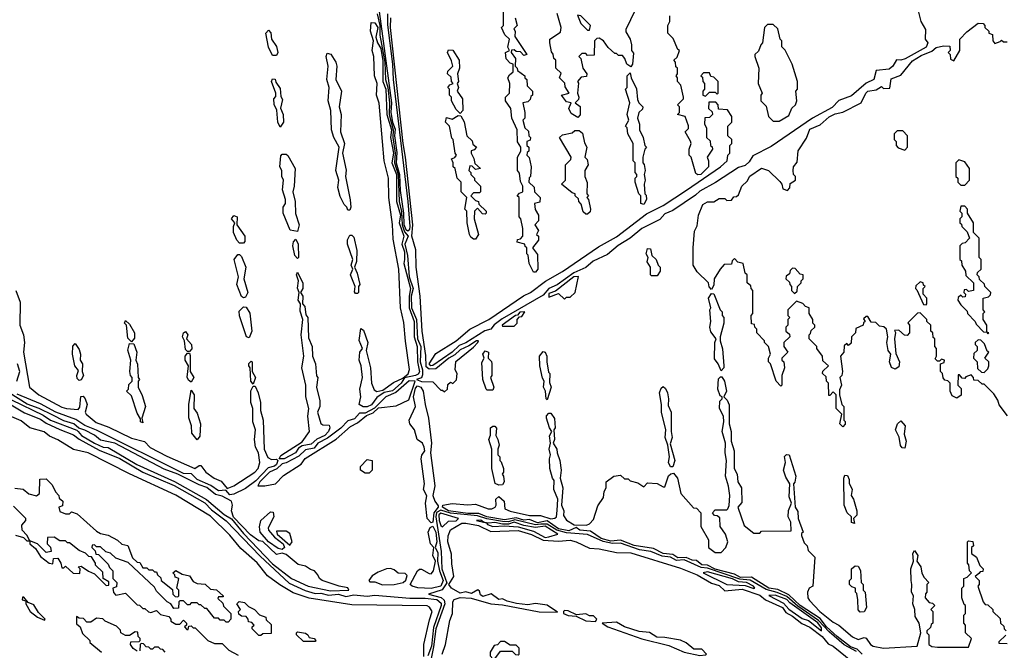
# Model space of a CAD drawing. Extents: x 2769579 to 2883812, y 684207 to 828660.
# Tile 336 of 505: x 2843178 to 2848270, y 763914 to 767175. Entities that reach past the tile are written whole.
import ezdxf

# ---------------------------------------------------------------- set-up
doc = ezdxf.new("R2010")
doc.units = 0

msp = doc.modelspace()

# ---------------------------------------------------------------- linework, layer by layer
at = {"layer": '0CON02XD'}
for points in [[(2845025.9, 767205.9), (2845039.8, 767145), (2845040.7, 767095), (2845065.5, 766955.5), (2845069.2, 766865), (2845080.7, 766825), (2845089.8, 766745), (2845089, 766685), (2845109.8, 766605), (2845107.4, 766565), (2845119.4, 766485), (2845115.2, 766435), (2845134.4, 766375), (2845140, 766235), (2845152.7, 766182.7), (2845155.7, 766115), (2845168.4, 766078.4), (2845186.7, 766055), (2845169.6, 766015), (2845183.3, 765955), (2845192.2, 765845), (2845212, 765785), (2845202.3, 765745), (2845204.7, 765685), (2845229.1, 765625), (2845234.6, 765525), (2845251.4, 765485), (2845248.8, 765405), (2845260.5, 765365), (2845261.4, 765338.6), (2845255, 765322.5), (2845230, 765315), (2845256.2, 765303.8), (2845315, 765302.5), (2845355, 765260), (2845365, 765260), (2845375, 765250)], [(2845037.1, 767217.1), (2845100.3, 766745), (2845097.4, 766695), (2845105.3, 766645), (2845119.1, 766609.1), (2845116, 766574), (2845127.7, 766487.7), (2845125.4, 766434.6), (2845142.7, 766375), (2845145, 766292.5), (2845163, 766175), (2845165, 766116.7), (2845175, 766090), (2845185, 766083.3)], [(2845185, 766083.3), (2845195, 766092), (2845197.5, 766105), (2845186.4, 766235), (2845110.9, 766865), (2845107.4, 766945), (2845082.4, 767147.6), (2845081.6, 767205)], [(2847825, 767220), (2847838, 767165), (2847862.9, 767125), (2847860, 767075), (2847874, 767055), (2847866.2, 767033.8), (2847757.3, 766972.7), (2847735, 766966), (2847712, 766968), (2847694.3, 766935), (2847675, 766919.2), (2847607.7, 766912.3), (2847594.5, 766865.5), (2847555, 766846.5), (2847479.5, 766780.5), (2847415, 766757.5), (2847379.3, 766720.7), (2847278.6, 766665), (2847065, 766518.8), (2846969.1, 766470.9), (2846950.6, 766439.4), (2846929.6, 766420.4), (2846895, 766411.5), (2846776.9, 766333.1), (2846695, 766289.1), (2846673.1, 766266.9), (2846555, 766187.9), (2846515, 766170.5), (2846488.3, 766141.7), (2846394.7, 766095.3), (2846335.3, 766044.7), (2846273.2, 766006.8), (2846218.3, 765961.7), (2846143.5, 765926.5), (2846106, 765894), (2846044.2, 765865.8), (2845956.8, 765803.2), (2845915, 765784.5), (2845885, 765750.9), (2845672.4, 765627.6), (2845632.3, 765597.7), (2845614.6, 765575.4), (2845583.6, 765566.4), (2845485.8, 765504.2), (2845449.8, 765490.2), (2845414.4, 765455), (2845313.5, 765386.5), (2845303.8, 765385), (2845294.6, 765395.4), (2845330.3, 765449.7), (2845435.6, 765514.4), (2845505.8, 765574.2), (2845603.3, 765625), (2845782.7, 765747.3), (2845818.8, 765765), (2845896.7, 765823.3), (2845985, 765872.9), (2846170.3, 765999.7), (2846265, 766051.9), (2846419.3, 766170.7), (2846506.2, 766215), (2846626.1, 766293.9), (2846802.5, 766415), (2846836.7, 766445), (2846840, 766475), (2846850, 766485), (2846850, 766525), (2846860, 766535), (2846860, 766555), (2846840, 766575), (2846840, 766625), (2846860, 766645), (2846860, 766675), (2846838.3, 766708.3), (2846791.7, 766711.7), (2846790, 766735), (2846778.3, 766748.3), (2846741.7, 766748.3), (2846740, 766715), (2846758.3, 766698.3), (2846760, 766685), (2846745, 766670), (2846721.7, 766668.3), (2846720, 766635), (2846730, 766615), (2846730, 766565), (2846748.3, 766548.3), (2846750, 766525), (2846758.3, 766518.3), (2846760, 766505), (2846732.5, 766465), (2846740, 766445), (2846740, 766415), (2846700, 766375), (2846685, 766372.5), (2846675, 766380), (2846650, 766465), (2846640, 766475), (2846640, 766505), (2846650, 766535), (2846647, 766547), (2846620, 766595), (2846637, 766613), (2846637, 766627), (2846620, 766675), (2846580, 766685), (2846590, 766695), (2846590, 766725), (2846580, 766735), (2846610, 766765), (2846610, 766775), (2846597, 766837), (2846580, 766855), (2846580, 766875), (2846572.5, 766885), (2846580, 766895), (2846580, 766925), (2846571.7, 766931.7), (2846570, 766955), (2846560, 766965), (2846578.3, 766981.7), (2846590, 767015), (2846581.7, 767021.7), (2846557, 767077), (2846530, 767105), (2846530, 767145), (2846540, 767165), (2846540, 767195)], [(2845845, 765870), (2845835, 765870), (2845812.5, 765915), (2845807, 765957), (2845800, 765965), (2845800, 765995), (2845791.7, 766001.7), (2845790, 766015), (2845750, 766025), (2845751.7, 766038.3), (2845768.3, 766041.7), (2845780, 766055), (2845780, 766095), (2845770, 766145), (2845760, 766155), (2845760, 766255), (2845750, 766265), (2845761.7, 766278.3), (2845780, 766285), (2845780, 766315), (2845768.3, 766338.3), (2845761.7, 766381.7), (2845752.5, 766395), (2845752.5, 766465), (2845770, 766495), (2845770, 766515), (2845753, 766543), (2845750, 766605), (2845722.5, 766665), (2845717.5, 766715), (2845690, 766755), (2845690, 766775), (2845710, 766795), (2845712.5, 766845), (2845702.5, 766875), (2845710, 766890), (2845730, 766905), (2845730, 766945), (2845715, 766950), (2845693, 766973), (2845690, 767005), (2845710, 767015), (2845702.5, 767032.5), (2845710, 767075), (2845686.4, 767096.4), (2845670, 767135), (2845680, 767145), (2845680, 767215)], [(2846105, 767000), (2846085, 767000), (2846070, 766985), (2846080, 766975), (2846090, 766925), (2846110, 766895), (2846108.3, 766881.7), (2846081.7, 766878.3), (2846062.5, 766855), (2846067.5, 766847.5), (2846062.5, 766795), (2846070, 766775), (2846067, 766763), (2846050, 766745), (2846077, 766727), (2846077, 766683), (2846065, 766670), (2846030.5, 766690.5), (2846017.5, 766715), (2846030, 766745), (2846005, 766750), (2845980, 766785), (2846020, 766795), (2845998.3, 766828.3), (2845997, 766847), (2845970, 766875), (2845978.3, 766898.3), (2845950, 766925), (2845950, 766965), (2845940, 766975), (2845937, 766997), (2845928.3, 767008.3), (2845920, 767055), (2845920, 767075), (2845975, 767110), (2845977.5, 767135), (2845957, 767207)], [(2846125, 767120), (2846130, 767145), (2846080, 767195), (2846061.7, 767198.3), (2846080, 767155), (2846115, 767120), (2846125, 767120)], [(2846360, 767225), (2846312.5, 767125), (2846313, 767113), (2846334.1, 767074.1), (2846342.5, 767045), (2846342.5, 767015), (2846351.7, 767001.7), (2846347.5, 766945), (2846338.3, 766931.7), (2846317.5, 766945), (2846307.5, 766975), (2846295, 766990), (2846275, 766990), (2846265, 767000), (2846255, 767000), (2846220.7, 767030.7), (2846196.4, 767066.4), (2846175, 767080), (2846161.7, 767078.3), (2846150, 767065), (2846148.3, 766991.7), (2846115, 766990), (2846105, 767000)], [(2844953.2, 765173.2), (2844932.5, 765185), (2844942.5, 765225), (2844937.5, 765265), (2844950, 765325), (2844943.3, 765385), (2844933.8, 765415), (2844937.5, 765455), (2844950, 765475), (2844933.6, 765516.4), (2844941.7, 765578.3), (2844955, 765570), (2844977.5, 765505), (2844970, 765465), (2844992.5, 765375), (2844997.5, 765295), (2845010.7, 765260.7), (2845025, 765252.5), (2845055, 765260), (2845110.3, 765299.7), (2845159.3, 765320.7), (2845186.1, 765343.9), (2845194.1, 765365.9), (2845172.3, 765512.3), (2845165, 765610), (2845146.7, 765685), (2845138, 765885), (2845109.3, 766039.3), (2845105.9, 766115.9), (2845086.4, 766256.4), (2845085.7, 766355), (2845062.5, 766445), (2845053.3, 766545), (2845036.4, 766743.6), (2845023.3, 766785), (2845026.2, 766845), (2845013.3, 766885), (2845008.8, 766985), (2845000, 767015), (2845007.5, 767065), (2844992.5, 767115), (2844995, 767160), (2845015, 767158.8), (2845029.2, 767135), (2845020, 767085), (2845028, 767055), (2845045, 767026.2), (2845055, 766962.5), (2845056.4, 766855), (2845072, 766815), (2845076.8, 766685), (2845099.7, 766605), (2845095.9, 766565), (2845110.8, 766485), (2845101.4, 766435), (2845126.4, 766375), (2845126.9, 766235), (2845147, 766165), (2845140.5, 766125), (2845164.5, 766055), (2845154.3, 766014.3), (2845167.2, 765975), (2845167.9, 765935), (2845164, 765915), (2845199.1, 765785), (2845191.3, 765745), (2845192.1, 765685), (2845217.2, 765615), (2845217.7, 765535), (2845233.1, 765485), (2845235.3, 765405), (2845245.3, 765354.7), (2845238.1, 765341.9), (2845225.3, 765334.7), (2845167.5, 765322.5), (2845150, 765295), (2845105, 765255.6), (2845062, 765248), (2845025, 765222), (2844996.3, 765183.7), (2844975, 765173.6), (2844953.2, 765173.2)], [(2845375, 765250), (2845390, 765265), (2845391.7, 765288.3), (2845405, 765300), (2845417, 765293), (2845437, 765313), (2845440, 765345), (2845430, 765365), (2845433, 765407), (2845525, 765482.5), (2845547.5, 765505), (2845550, 765515), (2845540, 765515), (2845501.2, 765488.8), (2845455, 765468), (2845428.8, 765441.2), (2845396.7, 765425), (2845330, 765370), (2845295, 765367.5), (2845280, 765380), (2845278.8, 765438.8), (2845259.2, 765565), (2845249.5, 765745), (2845228.5, 765895), (2845226.9, 765985), (2845205.7, 766055), (2845211.5, 766115), (2845173.4, 766465), (2845160.7, 766535), (2845095.5, 767135), (2845097.5, 767185)], [(2845740, 767185), (2845750, 767145), (2845732.5, 767127.5), (2845740, 767115), (2845738.3, 767088.3), (2845800, 766995), (2845785, 766990), (2845768.3, 767008.3), (2845745, 767010), (2845735, 767020), (2845721.7, 767018.3), (2845720, 767005), (2845742.5, 766975), (2845740, 766935), (2845750, 766925), (2845751.7, 766911.7), (2845790, 766885), (2845790, 766875), (2845800, 766865), (2845803, 766833), (2845830, 766805), (2845830, 766785), (2845821.7, 766778.3), (2845818.3, 766761.7), (2845805, 766750), (2845780, 766745), (2845790, 766695), (2845790, 766665), (2845780, 766655), (2845790, 766615), (2845808.3, 766598.3), (2845810, 766575), (2845820, 766565), (2845818.3, 766551.7), (2845800, 766545), (2845800, 766525), (2845810, 766515), (2845810, 766495), (2845801.7, 766488.3), (2845800, 766475), (2845811.7, 766461.7), (2845822.5, 766415), (2845820, 766365), (2845813, 766357), (2845810, 766335), (2845838.3, 766308.3), (2845840, 766285), (2845870, 766255), (2845868.3, 766231.7), (2845840, 766225), (2845843, 766193), (2845860, 766165), (2845860, 766135), (2845842.5, 766115), (2845860, 766085), (2845850, 766065), (2845860, 766055), (2845860, 766035), (2845830, 765995), (2845855, 765960), (2845856.7, 765885), (2845845, 765870)], [(2848287, 765127), (2848243, 765183), (2848237, 765207), (2848215, 765240), (2848165, 765290), (2848155, 765290), (2848135, 765310), (2848111.7, 765311.7), (2848110, 765325), (2848098.3, 765338.3), (2848071.7, 765328.3), (2848065, 765320), (2848051.7, 765321.7), (2848038.3, 765338.3), (2848031.7, 765338.3), (2848030, 765285), (2848047.5, 765267.5), (2848047, 765233), (2848025, 765217.5), (2848000.7, 765230.7), (2847990, 765255), (2847990, 765295), (2847978.3, 765308.3), (2847961.7, 765311.7), (2847953, 765323), (2847950, 765345), (2847940, 765355), (2847940, 765395), (2847958.3, 765401.7), (2847960, 765415), (2847945, 765420), (2847935, 765410), (2847925, 765410), (2847911.7, 765421.7), (2847920, 765435), (2847920, 765475), (2847910, 765485), (2847910, 765525), (2847901.7, 765531.7), (2847900, 765555), (2847890, 765565), (2847890, 765595), (2847870, 765615), (2847870, 765625), (2847835, 765660), (2847821.7, 765658.3), (2847771.7, 765608.3), (2847780, 765595), (2847780, 765555), (2847768.3, 765541.7), (2847753, 765543), (2847725, 765570), (2847702.5, 765567.5), (2847707.5, 765557.5), (2847702.5, 765525), (2847708.3, 765448.3), (2847727.5, 765405), (2847725, 765380), (2847705, 765367.5), (2847687, 765377), (2847676.7, 765405), (2847682.5, 765445), (2847670, 765465), (2847662.5, 765505), (2847667.5, 765535), (2847660, 765575), (2847647, 765587), (2847625, 765590), (2847605, 765610), (2847581.7, 765611.7), (2847565, 765640), (2847555, 765640), (2847541.7, 765628.3), (2847550, 765615), (2847541.7, 765608.3), (2847540, 765595), (2847501.7, 765578.3), (2847500, 765555), (2847480, 765535), (2847478.3, 765501.7), (2847465, 765490), (2847455, 765500), (2847441.7, 765488.3), (2847440, 765455), (2847422.5, 765435), (2847432.5, 765355), (2847430, 765335), (2847420, 765325), (2847427.5, 765285), (2847418.3, 765261.7), (2847417.5, 765235), (2847430, 765185), (2847440, 765175), (2847440, 765105), (2847447, 765097), (2847447, 765083), (2847435, 765070), (2847420, 765085), (2847430, 765135), (2847405, 765160), (2847400, 765165), (2847400, 765235), (2847385, 765250), (2847368.3, 765231.7), (2847361.7, 765231.7), (2847360, 765295), (2847350, 765305), (2847348.3, 765328.3), (2847330, 765345), (2847331.7, 765358.3), (2847360, 765385), (2847331.7, 765411.7), (2847330, 765435), (2847300, 765475), (2847300, 765485), (2847260, 765525), (2847260, 765545), (2847268.3, 765551.7), (2847271.7, 765568.3), (2847290, 765585), (2847290, 765595), (2847280, 765605), (2847280, 765625), (2847260, 765655), (2847260, 765685), (2847241.7, 765691.7), (2847228.3, 765708.3), (2847195, 765720), (2847150, 765675), (2847150, 765645), (2847160, 765635), (2847150, 765625), (2847150, 765595), (2847140, 765585), (2847140, 765565), (2847158.3, 765548.3), (2847160, 765535), (2847130, 765505), (2847130, 765485), (2847150, 765455), (2847120, 765425), (2847120, 765415), (2847130, 765405), (2847132.5, 765375), (2847120, 765335), (2847120, 765285), (2847115, 765280), (2847090, 765305), (2847060, 765395), (2847050, 765405), (2847050, 765425), (2847060, 765445), (2847050, 765485), (2847030, 765505), (2847030, 765515), (2846990, 765555), (2846990, 765575), (2846980, 765585), (2846978.3, 765598.3), (2846963, 765603), (2846960, 765645), (2846970, 765655), (2846970, 765775), (2846960, 765785), (2846958.3, 765798.3), (2846940, 765815), (2846940, 765855), (2846930, 765865), (2846920, 765915), (2846891.7, 765921.7), (2846875, 765940), (2846861.7, 765928.3), (2846858.3, 765911.7), (2846821.7, 765908.3), (2846800, 765885), (2846770, 765835), (2846767, 765803), (2846755, 765780), (2846743, 765793), (2846740, 765815), (2846681.7, 765871.7), (2846660, 765905), (2846660, 765995), (2846668.3, 766081.7), (2846681.7, 766108.3), (2846687.5, 766165), (2846710.5, 766219.5), (2846735, 766232.5), (2846767, 766233), (2846795, 766250), (2846825, 766250), (2846835, 766240), (2846858.3, 766241.7), (2846871.7, 766258.3), (2846885, 766260), (2846895, 766270), (2846912.5, 766315), (2846939.3, 766340.7), (2846953.6, 766366.4), (2847015, 766407.5), (2847050, 766395), (2847108.3, 766338.3), (2847120, 766325), (2847125, 766300), (2847148.3, 766291.7), (2847160, 766305), (2847161.7, 766328.3), (2847190, 766345), (2847190, 766365), (2847180, 766375), (2847177.5, 766395), (2847180, 766415), (2847198.3, 766438.3), (2847203, 766497), (2847247.7, 766562.3), (2847265, 766608.8), (2847318.3, 766631.7), (2847365, 766672.5), (2847395, 766687.5), (2847435, 766697.5), (2847530, 766745), (2847553.3, 766795), (2847565, 766806.2), (2847607, 766813), (2847635, 766830), (2847645, 766820), (2847678.3, 766821.7), (2847685, 766870), (2847735, 766887.5), (2847795, 766962.5), (2847839.3, 766990.7), (2847895, 767012.5), (2847918.3, 767031.7), (2847955, 767040), (2847988.3, 767038.3), (2847990, 767015), (2847980, 767005), (2847990, 766995), (2847991.7, 766971.7), (2848008.3, 766961.7), (2848040, 767015), (2848040, 767075), (2848077, 767113), (2848135, 767157.5), (2848160, 767155), (2848170, 767145), (2848170, 767135), (2848190, 767115), (2848190, 767105), (2848208.3, 767098.3), (2848210, 767065), (2848221.7, 767051.7), (2848248.3, 767061.7), (2848255, 767070), (2848265, 767060), (2848285, 767060)], [(2847105, 766650), (2847155, 766680), (2847171.7, 766718.3), (2847190, 766735), (2847197.5, 766755), (2847192.5, 766805), (2847200, 766815), (2847200, 766855), (2847172.5, 766945), (2847137, 767017), (2847120, 767035), (2847120, 767065), (2847110, 767075), (2847098.3, 767128.3), (2847075, 767150), (2847045, 767150), (2847030, 767135), (2847020, 767055), (2847010, 767045), (2846998.3, 767011.7), (2846980, 766995), (2846980, 766985), (2847000, 766925), (2846997.5, 766845), (2847017.5, 766795), (2847010, 766785), (2847010, 766755), (2847038.3, 766728.3), (2847050, 766675), (2847075, 766650), (2847105, 766650)], [(2844505, 766990), (2844485, 766990), (2844463.6, 767033.6), (2844450, 767105), (2844465, 767120), (2844477, 767107), (2844480, 767075), (2844506.4, 767036.4), (2844512.5, 767005), (2844505, 766990)], [(2844885, 766190), (2844875, 766190), (2844870, 766205), (2844855, 766220), (2844835, 766260), (2844823, 766307), (2844827.5, 766345), (2844813.3, 766395), (2844830, 766515), (2844802.5, 766565), (2844790, 766605), (2844787.5, 766705), (2844773.3, 766755), (2844777.5, 766825), (2844766.7, 766865), (2844773.3, 766935), (2844763.3, 766985), (2844768.3, 767001.7), (2844786.4, 766996.4), (2844812.5, 766955), (2844817.5, 766935), (2844813.3, 766865), (2844842.5, 766805), (2844830, 766725), (2844840, 766685), (2844837.5, 766595), (2844857.5, 766535), (2844847.5, 766485), (2844866.1, 766396.1), (2844862.5, 766365), (2844887, 766243), (2844890, 766205), (2844885, 766190)], [(2845455, 766690), (2845435, 766710), (2845410, 766755), (2845410, 766775), (2845400, 766785), (2845400, 766815), (2845392.5, 766825), (2845401.7, 766838.3), (2845420, 766845), (2845410, 766855), (2845408.3, 766878.3), (2845390, 766895), (2845391.7, 766908.3), (2845417.5, 766935), (2845411.7, 766961.7), (2845390, 767005), (2845395, 767020), (2845418.3, 767018.3), (2845450, 766965), (2845452.5, 766925), (2845442.5, 766895), (2845447.5, 766855), (2845440, 766845), (2845447.5, 766825), (2845440, 766805), (2845467.5, 766765), (2845470, 766705), (2845455, 766690)], [(2846405, 766220), (2846390, 766225), (2846390, 766265), (2846380, 766275), (2846360, 766335), (2846360, 766355), (2846370, 766365), (2846370, 766375), (2846360, 766385), (2846360, 766435), (2846350, 766445), (2846350, 766535), (2846322.5, 766585), (2846320, 766615), (2846310, 766625), (2846327.5, 766655), (2846320, 766685), (2846332.5, 766745), (2846310, 766815), (2846320, 766825), (2846320, 766885), (2846335, 766900), (2846340, 766875), (2846367, 766817), (2846373, 766763), (2846380, 766745), (2846400, 766725), (2846398.3, 766711.7), (2846380, 766695), (2846372.5, 766665), (2846382.5, 766635), (2846382.5, 766605), (2846402.5, 766565), (2846410, 766525), (2846420, 766515), (2846410, 766505), (2846400, 766465), (2846400, 766435), (2846407, 766427), (2846412.5, 766395), (2846407.5, 766375), (2846412.5, 766345), (2846407.5, 766325), (2846410, 766275), (2846417, 766267), (2846420, 766245), (2846405, 766220)], [(2846725, 766780), (2846745, 766800), (2846775, 766800), (2846785, 766790), (2846790, 766795), (2846790, 766855), (2846768.3, 766878.3), (2846751.7, 766881.7), (2846745, 766900), (2846715, 766900), (2846700, 766885), (2846708.3, 766878.3), (2846710, 766855), (2846720, 766845), (2846720, 766815), (2846710, 766805), (2846710, 766785), (2846725, 766780)], [(2844525, 766620), (2844512.5, 766645), (2844507.5, 766707.5), (2844493, 766737), (2844492.5, 766765), (2844501.7, 766778.3), (2844502.5, 766795), (2844480, 766855), (2844485, 766870), (2844498.3, 766868.3), (2844501.7, 766851.7), (2844525, 766820), (2844528.3, 766778.3), (2844537, 766763), (2844527, 766717), (2844540, 766685), (2844542.5, 766645), (2844525, 766620)], [(2845535, 766040), (2845525, 766040), (2845510.7, 766050.7), (2845503.3, 766065), (2845492.5, 766125), (2845490, 766185), (2845480, 766195), (2845490, 766255), (2845460, 766285), (2845460, 766335), (2845440, 766355), (2845430, 766405), (2845420, 766415), (2845420, 766435), (2845410, 766455), (2845428.3, 766461.7), (2845437.5, 766475), (2845430, 766485), (2845420, 766555), (2845413, 766563), (2845400, 766625), (2845380, 766645), (2845385, 766670), (2845415, 766660), (2845445, 766680), (2845458.3, 766678.3), (2845477, 766647), (2845490, 766575), (2845518.3, 766548.3), (2845521.7, 766531.7), (2845540, 766515), (2845528.3, 766501.7), (2845512.5, 766497.5), (2845512.5, 766485), (2845527, 766457), (2845531.7, 766431.7), (2845560, 766405), (2845535, 766400), (2845518.3, 766418.3), (2845505, 766420), (2845500, 766395), (2845510, 766385), (2845510, 766375), (2845530, 766355), (2845530, 766345), (2845560, 766315), (2845560, 766285), (2845555, 766280), (2845525, 766280), (2845510, 766265), (2845535, 766240), (2845550, 766235), (2845551.7, 766221.7), (2845590, 766185), (2845590, 766175), (2845585, 766170), (2845571.7, 766171.7), (2845545, 766200), (2845530, 766185), (2845527.5, 766145), (2845550, 766065), (2845535, 766040)], [(2846115, 766170), (2846105, 766170), (2846091.7, 766181.7), (2846081.7, 766221.7), (2846070, 766235), (2846068.3, 766248.3), (2846050, 766265), (2846050, 766275), (2846035, 766280), (2845980, 766325), (2846000, 766345), (2846000, 766425), (2846028.3, 766451.7), (2846030, 766465), (2845970, 766565), (2845985, 766580), (2846035, 766590), (2846048.3, 766601.7), (2846071.7, 766601.7), (2846088.8, 766588.8), (2846098.3, 766538.3), (2846110, 766515), (2846100, 766465), (2846111.7, 766451.7), (2846117.5, 766425), (2846100, 766395), (2846100, 766365), (2846113, 766333), (2846110, 766275), (2846120, 766265), (2846110, 766255), (2846120, 766245), (2846130, 766195), (2846128.3, 766181.7), (2846115, 766170)], [(2847755, 766500), (2847770, 766515), (2847770, 766575), (2847745, 766600), (2847715, 766600), (2847700, 766585), (2847700, 766555), (2847710, 766545), (2847710, 766525), (2847721.7, 766511.7), (2847755, 766500)], [(2844615, 766080), (2844577, 766087), (2844540, 766175), (2844540, 766205), (2844552.5, 766225), (2844552.5, 766245), (2844537.5, 766295), (2844542.5, 766345), (2844533.6, 766363.6), (2844532.5, 766395), (2844522.5, 766415), (2844528.3, 766471.7), (2844535, 766480), (2844555, 766480), (2844565, 766472.5), (2844602.5, 766405), (2844597.5, 766315), (2844590, 766285), (2844602.5, 766235), (2844603.6, 766173.6), (2844623.3, 766115), (2844615, 766080)], [(2848065, 766320), (2848090, 766345), (2848090, 766405), (2848065, 766440), (2848035, 766450), (2848020, 766435), (2848020, 766365), (2848030, 766355), (2848030, 766335), (2848045, 766320), (2848065, 766320)], [(2848185, 765550), (2848190, 765555), (2848180, 765560), (2848180, 765595), (2848160, 765625), (2848160, 765655), (2848170, 765665), (2848160, 765675), (2848160, 765735), (2848188.3, 765741.7), (2848198.3, 765751.7), (2848200, 765765), (2848170, 765795), (2848168.3, 765808.3), (2848141.7, 765831.7), (2848140, 765845), (2848130, 765855), (2848131.7, 765868.3), (2848150, 765885), (2848150, 765935), (2848140, 765945), (2848140, 766045), (2848110, 766075), (2848110, 766125), (2848080, 766175), (2848080, 766195), (2848065, 766210), (2848045, 766210), (2848040, 766185), (2848050, 766175), (2848050, 766155), (2848040, 766145), (2848040, 766125), (2848048.3, 766118.3), (2848050, 766105), (2848078.3, 766078.3), (2848090, 766045), (2848068.3, 766021.7), (2848051.7, 766018.3), (2848040, 766005), (2848040, 765935), (2848048.3, 765928.3), (2848050, 765905), (2848070, 765875), (2848071.7, 765851.7), (2848110, 765815), (2848110, 765775), (2848085, 765770), (2848075, 765780), (2848061.7, 765778.3), (2848060, 765765), (2848070, 765755), (2848068.3, 765741.7), (2848055, 765740), (2848045, 765750), (2848031.7, 765738.3), (2848030, 765725), (2848045, 765700), (2848078.3, 765668.3), (2848080, 765655), (2848120, 765615), (2848125, 765600), (2848161.7, 765561.7), (2848180, 765560), (2848185, 765550)], [(2844335, 766020), (2844315, 766020), (2844300, 766035), (2844282.5, 766075), (2844282.5, 766105), (2844290, 766125), (2844273.8, 766145), (2844285, 766163.3), (2844302.5, 766155), (2844300, 766115), (2844342.5, 766055), (2844341.7, 766028.3), (2844335, 766020)], [(2844615, 765940), (2844600, 765955), (2844590, 766005), (2844593, 766027), (2844605, 766040), (2844617.5, 766015), (2844620, 765945), (2844615, 765940)], [(2844925, 765760), (2844915, 765760), (2844908.3, 765768.3), (2844912.5, 765795), (2844888.8, 765855), (2844900, 765885), (2844892.5, 765905), (2844900, 765935), (2844873.8, 766015), (2844873.6, 766036.4), (2844885, 766060), (2844895, 766060), (2844905, 766050), (2844921.7, 765981.7), (2844920, 765925), (2844910, 765895), (2844923.8, 765865), (2844937.5, 765805), (2844930, 765795), (2844930, 765765), (2844925, 765760)], [(2846475, 765850), (2846445, 765850), (2846440, 765855), (2846440, 765895), (2846423.6, 765923.6), (2846427.5, 765945), (2846417.5, 765965), (2846425, 765992.5), (2846440, 765990), (2846447.5, 765955), (2846470, 765935), (2846480, 765905), (2846490, 765895), (2846490, 765875), (2846475, 765850)], [(2844335, 765737.5), (2844323.9, 765743.9), (2844300, 765805), (2844310, 765845), (2844287.5, 765935), (2844305, 765960), (2844315, 765960), (2844325, 765950), (2844346.7, 765895), (2844337.5, 765835), (2844357.5, 765765), (2844345, 765740), (2844335, 765737.5)], [(2844545, 764904.4), (2844520, 764905), (2844528.3, 764921.7), (2844638, 764992), (2844676.7, 765045), (2844667.5, 765125), (2844672.5, 765165), (2844657.5, 765225), (2844656.7, 765285), (2844637.5, 765375), (2844647.5, 765435), (2844633.3, 765545), (2844642.5, 765625), (2844628.3, 765668.3), (2844630, 765705), (2844617.5, 765725), (2844622.5, 765765), (2844613.6, 765786.4), (2844620, 765825), (2844610, 765855), (2844615, 765870), (2844642.5, 765812.5), (2844641.2, 765785), (2844630, 765765), (2844642.5, 765745), (2844640, 765705), (2844651.7, 765691.7), (2844658.3, 765648.3), (2844667.5, 765635), (2844670.7, 765530.7), (2844690, 765485), (2844692.5, 765435), (2844707.5, 765395), (2844713, 765333), (2844720, 765325), (2844713.3, 765275), (2844730, 765205), (2844730, 765175), (2844717.5, 765145), (2844735, 765087.5), (2844745, 765080), (2844777.5, 765077.5), (2844781.2, 765065), (2844774.4, 765045), (2844755.3, 765024.7), (2844713.9, 765006.1), (2844685, 764979.5), (2844638.3, 764971.7), (2844620, 764960), (2844604, 764935), (2844545, 764904.4)], [(2847185, 765760), (2847198.3, 765771.7), (2847200, 765795), (2847220, 765815), (2847220, 765825), (2847230, 765835), (2847230, 765855), (2847215, 765860), (2847188.3, 765888.3), (2847175, 765890), (2847161.7, 765878.3), (2847158.3, 765861.7), (2847141.7, 765848.3), (2847140, 765835), (2847158.3, 765818.3), (2847160, 765805), (2847170, 765795), (2847170, 765775), (2847185, 765760)], [(2845995, 765730), (2846005, 765740), (2846025, 765740), (2846050, 765765), (2846067.5, 765847.5), (2846043.8, 765845), (2845948.3, 765771.7), (2845915, 765760), (2845915, 765740), (2845965, 765760), (2845995, 765730)], [(2847865, 765700), (2847870, 765705), (2847870, 765735), (2847850, 765755), (2847850, 765785), (2847860, 765795), (2847851.7, 765801.7), (2847850, 765815), (2847835, 765820), (2847811.7, 765798.3), (2847810, 765785), (2847818.3, 765778.3), (2847851.7, 765701.7), (2847865, 765700)], [(2843157.5, 765775), (2843180, 765715), (2843177.5, 765595), (2843197.5, 765545), (2843202.5, 765505), (2843197.5, 765455), (2843227.5, 765275), (2843276.7, 765235), (2843395, 765172), (2843420, 765165), (2843480.7, 765159.3), (2843489.3, 765170.7), (2843493, 765227), (2843505, 765227.5), (2843516.7, 765215), (2843526.2, 765185), (2843516.7, 765145), (2843521.2, 765135), (2843572.8, 765092.8), (2843638.7, 765068.7), (2843755, 765011.4), (2843823.1, 764993.1), (2843853, 764963), (2843938.5, 764918.5), (2844083.6, 764853.6), (2844105, 764870), (2844115, 764870), (2844140, 764835), (2844183.3, 764805), (2844218.9, 764788.9), (2844250.7, 764750.7), (2844285, 764763.8), (2844393.3, 764835), (2844411.2, 764855), (2844418.8, 764885), (2844412.5, 764935), (2844397.5, 764965), (2844392.5, 765005), (2844396.7, 765055), (2844383.3, 765095), (2844382.5, 765165), (2844373.3, 765195), (2844373.6, 765256.4), (2844385, 765280), (2844395, 765280), (2844411.2, 765245), (2844423.3, 765195), (2844422.5, 765155), (2844437.5, 765105), (2844442.5, 764955), (2844460.7, 764910.7), (2844480.7, 764900.7), (2844505, 764902.5), (2844512.5, 764895), (2844505, 764874.2), (2844495, 764865.8), (2844462.1, 764857.9), (2844399.3, 764790.7), (2844345, 764750.5), (2844285, 764721.1), (2844265, 764717.5)], [(2846805, 765360), (2846790, 765395), (2846770.7, 765420.7), (2846772.5, 765505), (2846780, 765525), (2846751.7, 765561.7), (2846746.7, 765585), (2846752.5, 765615), (2846747.5, 765675), (2846752.5, 765685), (2846740, 765735), (2846755, 765760), (2846767, 765757), (2846800, 765675), (2846810, 765665), (2846810, 765645), (2846820, 765635), (2846820, 765605), (2846800, 765535), (2846800, 765515), (2846813, 765473), (2846820, 765385), (2846820, 765375), (2846805, 765360)], [(2844365, 765530), (2844350, 765535), (2844313.6, 765643.6), (2844313, 765667), (2844335, 765690), (2844348.3, 765688.3), (2844368.3, 765658.3), (2844377.5, 765565), (2844365, 765530)], [(2845735, 765590), (2845750, 765605), (2845750, 765625), (2845761.7, 765638.3), (2845775, 765640), (2845790, 765665), (2845765, 765662.5), (2845753, 765647), (2845742.5, 765645), (2845672.5, 765595), (2845675, 765590), (2845735, 765590)], [(2843755, 765510), (2843737.5, 765527.5), (2843730, 765595), (2843720, 765605), (2843725, 765620), (2843745, 765600), (2843771.2, 765555), (2843771.7, 765528.3), (2843755, 765510)], [(2844055, 765460), (2844045, 765460), (2844035, 765470), (2844030, 765515), (2844020, 765535), (2844023.9, 765556.1), (2844035, 765562.5), (2844046.7, 765545), (2844040, 765525), (2844066.7, 765495), (2844067, 765473), (2844055, 765460)], [(2848165, 765350), (2848185, 765370), (2848190, 765385), (2848190, 765405), (2848170, 765425), (2848190, 765455), (2848181.7, 765461.7), (2848168.3, 765498.3), (2848148.3, 765518.3), (2848135, 765520), (2848120, 765505), (2848120, 765495), (2848130, 765485), (2848130, 765465), (2848111.7, 765448.3), (2848110, 765425), (2848130, 765405), (2848131.7, 765371.7), (2848151.7, 765351.7), (2848165, 765350)], [(2843485, 765310), (2843475, 765320), (2843473.3, 765335), (2843481.7, 765361.7), (2843462.5, 765385), (2843450, 765445), (2843453, 765487), (2843465, 765500), (2843485, 765470), (2843492.5, 765445), (2843490, 765415), (2843502.5, 765395), (2843500, 765355), (2843507.5, 765335), (2843495, 765312.5), (2843485, 765310)], [(2843815, 765090), (2843802.5, 765095), (2843801.7, 765111.7), (2843785, 765140), (2843755, 765230), (2843730, 765255), (2843740, 765265), (2843741.7, 765288.3), (2843760, 765305), (2843760, 765325), (2843750, 765335), (2843747.5, 765355), (2843752.5, 765415), (2843737, 765467), (2843745, 765500), (2843768.3, 765498.3), (2843782.5, 765455), (2843777.5, 765415), (2843787, 765393), (2843790, 765325), (2843797.5, 765315), (2843790, 765305), (2843790, 765275), (2843811.7, 765231.7), (2843827.5, 765175), (2843810, 765115), (2843815, 765090)], [(2845625, 765260), (2845595, 765260), (2845590, 765265), (2845572.5, 765315), (2845567, 765403), (2845580, 765425), (2845573.3, 765445), (2845585, 765462.5), (2845602.5, 765455), (2845600, 765425), (2845617, 765407), (2845620, 765395), (2845620, 765335), (2845612.5, 765325), (2845630, 765275), (2845625, 765260)], [(2845905, 765210), (2845900, 765215), (2845897.5, 765255), (2845887.5, 765275), (2845890, 765305), (2845880.7, 765320.7), (2845867.5, 765385), (2845866.7, 765435), (2845885, 765460), (2845896.1, 765456.1), (2845903.8, 765435), (2845903.3, 765405), (2845913, 765353), (2845920, 765345), (2845918.3, 765298.3), (2845926.7, 765275), (2845905, 765210)], [(2844065, 765300), (2844050.7, 765310.7), (2844043, 765327), (2844050, 765385), (2844033.6, 765413.6), (2844033.3, 765435), (2844045, 765450), (2844055, 765450), (2844059.3, 765439.3), (2844060, 765355), (2844077.5, 765325), (2844065, 765300)], [(2844385, 765290), (2844372.5, 765305), (2844370, 765375), (2844362.5, 765385), (2844363, 765397), (2844375, 765410), (2844380, 765405), (2844380, 765355), (2844397.5, 765325), (2844385, 765290)], [(2843162.5, 765305), (2843177.5, 765355), (2843166.7, 765395)], [(2844445, 764763.8), (2844500, 764775), (2844541.2, 764818.8), (2844633, 764877), (2844654.2, 764905.8), (2844815, 765006.7), (2844889.3, 765070.7), (2844925, 765090), (2844971.7, 765128.3), (2845005, 765142.5), (2845032.5, 765167.5), (2845125, 765177.5), (2845190.8, 765209.2), (2845223.3, 765305), (2845192.6, 765307.4), (2845122.4, 765247.6), (2845070.8, 765225), (2845013.3, 765166.7), (2844965, 765140), (2844935, 765140), (2844908.8, 765111.2), (2844875, 765101.2), (2844838, 765062), (2844769.7, 765010.3), (2844720, 764985), (2844701.2, 764958.8), (2844655, 764950.8), (2844621.7, 764918.3), (2844555, 764884.3), (2844535, 764878.6), (2844508.3, 764851.7), (2844470, 764835), (2844420, 764785), (2844410, 764765), (2844445, 764763.8)], [(2847535, 763893.7), (2847509.3, 763919.3), (2847475, 763931.8), (2847404.8, 763984.8), (2847350.4, 764035), (2847317.8, 764077.8), (2847213.8, 764145), (2847155, 764200.9), (2847098.8, 764228.8), (2847052.5, 764235), (2846962.4, 764292.4), (2846905, 764291.1), (2846875, 764308.2), (2846775, 764332.9), (2846735, 764353.8), (2846705, 764355.6), (2846678.1, 764378.1), (2846655, 764380.5), (2846625, 764394.6), (2846582.1, 764392.1), (2846555, 764409.5), (2846504.8, 764414.8), (2846455, 764440), (2846355, 764456.1), (2846285, 764483.2), (2846235, 764479.2), (2846185, 764492.5), (2846129.5, 764529.5), (2846075, 764536.2), (2846055, 764550), (2846017.4, 764532.6), (2845965, 764541.9), (2845905, 764584.3), (2845855, 764572.6), (2845815, 764590), (2845785, 764586.5), (2845745, 764600), (2845685, 764589), (2845593.8, 764605), (2845551.7, 764621.7), (2845495, 764621.1), (2845395, 764636.2), (2845363.8, 764655), (2845366, 764664), (2845415, 764673.1), (2845495, 764666.2), (2845535, 764670), (2845600, 764645), (2845620, 764645), (2845637.5, 764655), (2845642.5, 764665), (2845640, 764695), (2845655, 764710), (2845683.3, 764685), (2845687.5, 764645), (2845715, 764634.4), (2845815, 764611.2), (2845871.7, 764611.7), (2845925, 764593.3), (2845945, 764596.7), (2845953.3, 764605), (2845957, 764637), (2845960, 764695), (2845940, 764745), (2845941.7, 764791.7), (2845932.5, 764805), (2845920, 764855), (2845917.5, 764905), (2845922.5, 764925), (2845916.7, 764955), (2845922.5, 764985), (2845917, 765023), (2845930, 765045), (2845917.5, 765065), (2845902.5, 765115), (2845903, 765127), (2845915, 765140), (2845925, 765140), (2845943, 765113), (2845947.5, 765065), (2845940, 765055), (2845943.3, 765005), (2845937.5, 764985), (2845956.2, 764955), (2845956.7, 764935), (2845971.2, 764895), (2845977.5, 764845), (2845972.5, 764805), (2845987.5, 764755), (2845980, 764665), (2845992.5, 764635), (2845990.7, 764610.7), (2846005, 764586.7), (2846045, 764562.5), (2846109.3, 764560.7), (2846125, 764567.5), (2846145, 764590), (2846168.3, 764661.7), (2846197.5, 764705), (2846200, 764735), (2846210, 764755), (2846210, 764785), (2846250, 764815), (2846285, 764820), (2846305, 764800), (2846325, 764800), (2846335, 764790), (2846375, 764780), (2846405, 764760), (2846425, 764780), (2846475, 764777.5), (2846505, 764760), (2846515, 764760), (2846533.9, 764816.1), (2846545, 764827.5), (2846559.3, 764829.3), (2846580, 764805), (2846597.5, 764725), (2846661.7, 764651.7), (2846678.3, 764648.3), (2846700, 764625), (2846700, 764555), (2846740, 764485), (2846740, 764445), (2846775, 764420), (2846805, 764420), (2846830, 764445), (2846840, 764475), (2846827.5, 764515), (2846800, 764555), (2846798.3, 764598.3), (2846785, 764610), (2846771.7, 764611.7), (2846760, 764625), (2846775, 764640), (2846835, 764640), (2846840, 764645), (2846846.7, 764663.3), (2846850, 764715), (2846843, 764763), (2846828.8, 764815), (2846833.3, 764895), (2846826.2, 764935), (2846827.5, 764985), (2846811.2, 765045), (2846820, 765095), (2846817.5, 765125), (2846797.5, 765165), (2846798.3, 765201.7), (2846810, 765215), (2846810, 765225), (2846800, 765230), (2846787.5, 765265), (2846792.5, 765317.5), (2846801.7, 765328.3), (2846808.3, 765328.3), (2846822.5, 765305), (2846832.5, 765255), (2846820, 765225), (2846837, 765207), (2846847, 765183), (2846847.5, 765085), (2846857.5, 765045), (2846857.5, 764995), (2846873.3, 764945), (2846873.3, 764855), (2846887.5, 764825), (2846892.5, 764785), (2846910, 764755), (2846911.7, 764678.3), (2846892.5, 764655), (2846925, 764560), (2846975, 764520), (2847005, 764520), (2847015, 764530), (2847167.5, 764532.5), (2847166.4, 764576.4), (2847152.5, 764605), (2847153, 764637), (2847170, 764675), (2847157, 764707), (2847160, 764775), (2847139.3, 764809.3), (2847127.5, 764845), (2847137.5, 764885), (2847133.6, 764916.4), (2847143, 764927), (2847157.5, 764925), (2847191.2, 764815), (2847187, 764783), (2847180, 764775), (2847187.5, 764655), (2847201.7, 764631.7), (2847203.3, 764595), (2847230, 764525), (2847221.7, 764518.3), (2847221.7, 764508.3), (2847235, 764470), (2847250, 764455), (2847255, 764430), (2847290, 764395), (2847280, 764245), (2847260, 764235), (2847252.5, 764215), (2847254, 764185), (2847262.3, 764172.3), (2847316.7, 764115), (2847385, 764058.8), (2847414.2, 764044.2), (2847485, 763983.3), (2847515, 763970), (2847545, 763980), (2847555, 763977.5), (2847577.5, 763945), (2847592.5, 763935), (2847645, 763926), (2847820, 763935), (2847837.5, 764005), (2847830, 764055), (2847808.3, 764088.3), (2847807.5, 764125), (2847797.5, 764155), (2847800, 764195), (2847790, 764215), (2847792.5, 764255), (2847787.5, 764275), (2847786.7, 764335), (2847800, 764375), (2847797.5, 764415), (2847805, 764430), (2847822.5, 764405), (2847817.5, 764375), (2847837.5, 764345), (2847843, 764313), (2847855, 764290), (2847880, 764265), (2847870, 764255), (2847870, 764215), (2847863, 764207), (2847860, 764185), (2847881.7, 764161.7), (2847898.3, 764158.3), (2847910, 764145), (2847890, 764125), (2847900, 764115), (2847900, 764055), (2847891.7, 764048.3), (2847888.3, 764031.7), (2847870, 764015), (2847870, 764005), (2847880, 763995), (2847880, 763945), (2847895, 763933.8), (2847925, 763930), (2848085, 763930), (2848100, 763975), (2848070, 764005), (2848070, 764045), (2848060, 764055), (2848060, 764095), (2848070, 764105), (2848070, 764145), (2848061.7, 764151.7), (2848050, 764185), (2848050, 764235), (2848060, 764245), (2848060, 764285), (2848078.3, 764291.7), (2848100, 764315), (2848090, 764325), (2848086.4, 764356.4), (2848080, 764365), (2848080, 764475), (2848085, 764480), (2848107, 764477), (2848110, 764455), (2848100, 764445), (2848100, 764415), (2848126.4, 764396.4), (2848143, 764353), (2848160, 764335), (2848158.3, 764321.7), (2848145, 764320), (2848138.3, 764311.7)], [(2844095, 765002.5), (2844067.7, 765037.7), (2844066.7, 765075), (2844053, 765117), (2844052.5, 765185), (2844065, 765260), (2844080, 765235), (2844077.5, 765165), (2844095, 765140), (2844113.3, 765085), (2844109.3, 765020.7), (2844095, 765002.5)], [(2845305, 764573.8), (2845285.6, 764595), (2845277.1, 764675), (2845283.4, 764713.4), (2845266.2, 764745), (2845270.6, 764775), (2845253.1, 764905), (2845256.9, 764923.1), (2845272.5, 764945), (2845270, 764965), (2845261.2, 764985), (2845233.8, 765005), (2845220, 765055), (2845196, 765086), (2845191.2, 765105), (2845224.4, 765175), (2845214.6, 765225), (2845225, 765270), (2845235, 765281.9), (2845252.5, 765275), (2845264.4, 765255), (2845274.5, 765184.5), (2845292.5, 765115), (2845307.5, 764985), (2845302.5, 764935), (2845324.1, 764764.1), (2845314.1, 764714.1), (2845324.2, 764685), (2845342, 764662), (2845342.5, 764655), (2845319.3, 764625), (2845315, 764576.7), (2845305, 764573.8)], [(2846555, 764862.5), (2846543.6, 764863.6), (2846533.8, 764885), (2846537.5, 764915), (2846530, 764975), (2846515.8, 765015), (2846518.8, 765055), (2846496.7, 765145), (2846497.5, 765185), (2846486.7, 765245), (2846495, 765270), (2846505, 765277.5), (2846518.3, 765268.3), (2846528.8, 765245), (2846533.8, 765215), (2846530.7, 765180.7), (2846546.7, 765145), (2846546.7, 765045), (2846552, 765015), (2846542.5, 764982.5), (2846566.7, 764895), (2846555, 764862.5)], [(2844830, 764245), (2844742.5, 764275), (2844727.5, 764285), (2844720, 764305), (2844702.5, 764325), (2844681.2, 764331.2), (2844655, 764350), (2844617.7, 764357.7), (2844555, 764410), (2844535.6, 764415.6), (2844505, 764410), (2844435, 764476.2), (2844415, 764480), (2844370.7, 764510.7), (2844282.5, 764602.5), (2844272.5, 764635), (2844277.5, 764665), (2844272.5, 764685), (2844225, 764711.2), (2844190, 764720), (2844145.4, 764755.4), (2844105, 764769.2), (2843995, 764825.6), (2843925, 764851.2), (2843670, 764985), (2843595, 765000), (2843565, 765026.2), (2843515, 765053.3), (2843483, 765063), (2843457.5, 765085), (2843405, 765100), (2843349.5, 765129.5), (2843277.5, 765165), (2843216.4, 765186.4), (2843122.5, 765245)], [(2843135, 765208.8), (2843299.2, 765129.2), (2843337.5, 765105), (2843472.5, 765052.5), (2843480, 765045), (2843496.7, 765025), (2843563.8, 764985), (2843610, 764965), (2843635, 764962.5), (2843783.8, 764875), (2843977.9, 764787.9), (2844143.6, 764693.6), (2844235, 764616.2), (2844273.6, 764593.6), (2844335, 764517.5), (2844485, 764361.9), (2844582.5, 764285), (2844670, 764245), (2844785, 764222.5), (2844880, 764225), (2844875, 764237.5), (2844830, 764245)], [(2844265, 764717.5), (2844243, 764743), (2844205, 764738.2), (2844166.7, 764766.7), (2844095, 764796.7), (2844066.1, 764826.1), (2844025, 764829.1), (2843575, 765053.1), (2843515, 765076.5), (2843468.1, 765108.1), (2843365, 765145.6), (2843285, 765188.1), (2843165, 765239.1)], [(2843125, 765188.2), (2843202.8, 765142.8), (2843285, 765109.5), (2843315, 765088.1), (2843385, 765055.6), (2843455, 765028.5), (2843485, 765005.6), (2843588.5, 764948.5), (2843695, 764905.5), (2843815, 764835.6), (2843976.5, 764766.5), (2844135, 764676.5), (2844170.4, 764640.4), (2844245, 764584.4), (2844420.8, 764400.8), (2844571.7, 764261.7), (2844653.8, 764223.8), (2844705, 764208.1), (2844735, 764210), (2844775, 764198.9), (2844826.4, 764203.6), (2844865, 764192.9), (2844905, 764201.2), (2844975, 764193.5), (2845015, 764199.6), (2845194.6, 764184.6), (2845274.6, 764184.6), (2845335, 764177.7), (2845357.6, 764157.6), (2845358.2, 764145), (2845317.3, 764032.7), (2845306.8, 763935), (2845288.9, 763885)], [(2845267.3, 763882.7), (2845267.5, 763945), (2845297.9, 764072.1), (2845310.9, 764115), (2845297.8, 764137.8), (2845285, 764144.2), (2844895, 764149.4), (2844675, 764182.9), (2844591.5, 764211.5), (2844522.5, 764252.5), (2844460, 764300), (2844406.3, 764366.3), (2844321.2, 764441.2), (2844265, 764509.2), (2844165, 764608), (2843985, 764716.2), (2843745, 764827.5), (2843532.5, 764935), (2843455, 764952.5), (2843375, 765003.3), (2843331.7, 765021.7), (2843303.6, 765043.6), (2843230, 765065), (2843185, 765100), (2843125, 765126.2)], [(2847755, 764960), (2847741.7, 764961.7), (2847733, 764973), (2847727, 765017), (2847707.5, 765055), (2847717.5, 765085), (2847735, 765100), (2847757.5, 765075), (2847752.5, 765032.5), (2847762.5, 764995), (2847755, 764960)], [(2845655, 764767.5), (2845636.7, 764776.7), (2845620, 764855), (2845620, 764955), (2845603.3, 765005), (2845613, 765027), (2845613.3, 765065), (2845625, 765073.3), (2845635, 765072.5), (2845643.3, 765063.3), (2845640, 765025), (2845651.2, 765005), (2845657.5, 764975), (2845650, 764955), (2845650, 764925), (2845660, 764915), (2845660, 764895), (2845668.3, 764888.3), (2845680, 764855), (2845680, 764835), (2845672.5, 764825), (2845680, 764815), (2845682.5, 764785), (2845675, 764770), (2845655, 764767.5)], [(2844985, 764830), (2844965, 764830), (2844940, 764845), (2844940, 764865), (2844975, 764900), (2845000, 764895), (2845000, 764845), (2844985, 764830)], [(2843153, 764753), (2843195, 764746.7), (2843225, 764722.5), (2843265, 764712.5), (2843280, 764725), (2843281.7, 764798.3), (2843315, 764800), (2843345, 764770), (2843363, 764733), (2843380, 764715), (2843381.7, 764701.7), (2843400, 764685), (2843398.3, 764661.7), (2843380, 764655), (2843385, 764632.5), (2843415, 764620), (2843435, 764620), (2843445, 764630), (2843475, 764620), (2843575, 764530), (2843595, 764517.5), (2843635, 764510), (2843683.6, 764483.6), (2843705, 764462.5), (2843736.1, 764456.1), (2843761.7, 764391.7), (2843785, 764370), (2843798.3, 764368.3), (2843815, 764340), (2843835, 764340), (2843845, 764330), (2843865, 764330), (2843875, 764320), (2843885, 764320), (2843890, 764305), (2843908.3, 764288.3), (2843910, 764275), (2843968.3, 764228.3), (2843970, 764205), (2843981.7, 764191.7), (2843995, 764190), (2844000, 764195), (2844000, 764225), (2843990, 764235), (2844000, 764285), (2843981.7, 764291.7), (2843980, 764305), (2843970, 764315), (2843985, 764327.5), (2844017.5, 764307.5), (2844055, 764300), (2844075, 764270), (2844095, 764260), (2844136.4, 764256.4), (2844165, 764230), (2844195, 764227.5), (2844230, 764195), (2844230, 764190), (2844205, 764190), (2844201.7, 764181.7), (2844228.3, 764158.3), (2844231.7, 764141.7), (2844270, 764105), (2844270, 764075), (2844255, 764060), (2844245, 764060), (2844235, 764070), (2844215, 764070), (2844205, 764080), (2844185, 764080), (2844145, 764130), (2844135, 764130), (2844115, 764150), (2844105, 764150), (2844095, 764160), (2844065, 764160), (2844055, 764150), (2844045, 764150), (2844025, 764170), (2844005, 764170), (2844000, 764165), (2843998.3, 764131.7), (2843975, 764130), (2843960, 764155), (2843940, 764165), (2843885, 764220), (2843875, 764240), (2843738.3, 764368.3), (2843675, 764390), (2843647, 764417), (2843623, 764423), (2843595, 764450), (2843575, 764450), (2843565, 764460), (2843551.7, 764458.3), (2843550, 764445), (2843568.3, 764428.3), (2843571.7, 764411.7), (2843585, 764410), (2843635, 764360), (2843641.7, 764341.7), (2843660, 764325), (2843660, 764285), (2843680, 764265), (2843678.3, 764241.7), (2843660, 764235), (2843663, 764213), (2843675, 764200), (2843725, 764210), (2843785, 764150), (2843797, 764147), (2843815, 764130), (2843825, 764130), (2843843, 764113), (2843855, 764110), (2843885, 764120), (2843905, 764100), (2843948.3, 764088.3), (2843960, 764075), (2843960, 764065), (2843985, 764050), (2844005, 764050), (2844025, 764070), (2844040, 764055), (2844040, 764045), (2844030, 764035), (2844041.7, 764021.7), (2844048.3, 764021.7), (2844051.7, 764038.3), (2844065, 764040), (2844075, 764030), (2844085, 764030), (2844150, 763965), (2844185, 763950), (2844225, 763950), (2844260, 763915), (2844308.3, 763888.3)], [(2847495, 764570), (2847480, 764575), (2847480, 764605), (2847457.5, 764625), (2847442.5, 764665), (2847440, 764805), (2847445, 764820), (2847458.3, 764818.3), (2847467, 764797), (2847468.3, 764778.3), (2847483.3, 764745), (2847477.5, 764715), (2847490, 764695), (2847507.5, 764635), (2847507, 764613), (2847490, 764595), (2847495, 764570)], [(2843155, 764510), (2843197.5, 764497.5), (2843215, 764480), (2843230, 764480), (2843230, 764465), (2843260, 764440), (2843285, 764400), (2843330, 764365), (2843348.3, 764361.7), (2843351.7, 764388.3), (2843375, 764390), (2843390, 764365), (2843395, 764340), (2843405, 764340), (2843415, 764350), (2843453.3, 764313.3), (2843488.3, 764311.7), (2843490, 764335), (2843480, 764345), (2843495, 764350), (2843533, 764323), (2843565, 764310), (2843625, 764250), (2843638.3, 764251.7), (2843638.3, 764268.3), (2843610, 764285), (2843608.3, 764318.3), (2843570, 764355), (2843570, 764365), (2843548.3, 764398.3), (2843535, 764400), (2843517, 764417), (2843485, 764430), (2843435, 764470), (2843425, 764470), (2843415, 764480), (2843385, 764480), (2843355, 764500), (2843321.7, 764498.3), (2843320, 764465), (2843337, 764447), (2843340, 764425), (2843315, 764420), (2843270, 764465), (2843230, 764480), (2843215, 764510), (2843190, 764535), (2843188.3, 764561.7), (2843210, 764585), (2843210, 764595), (2843145, 764660)], [(2847505, 763908.4), (2847442, 763942), (2847365, 764009.3), (2847309.1, 764069.1), (2847202.3, 764142.3), (2847145, 764192.7), (2847095, 764213.9), (2847038.1, 764228.1), (2846955, 764276.2), (2846901.5, 764281.5), (2846735, 764338.7), (2846702.1, 764342.1), (2846615, 764382.5), (2846575, 764378.8), (2846543.3, 764395), (2846501.1, 764401.1), (2846442.5, 764425), (2846383.4, 764433.4), (2846285, 764468.5), (2846243.3, 764466.7), (2846195, 764477.2), (2846115, 764513.6), (2846005, 764521.8), (2845955, 764535.3), (2845905, 764566), (2845873.6, 764566.4), (2845845, 764562.6), (2845738.1, 764588.1), (2845705, 764579.3), (2845675, 764580.5), (2845593.2, 764593.2), (2845545, 764609.1), (2845405, 764622.8), (2845355, 764638.9), (2845333.3, 764626.7), (2845329.7, 764605), (2845357.5, 764425), (2845360.8, 764335), (2845387.5, 764262.5), (2845362.5, 764227.5), (2845292.5, 764205), (2845357.9, 764187.9), (2845373.1, 764173.1), (2845376, 764155), (2845329.3, 764025), (2845317.6, 763932.4), (2845291.4, 763805)], [(2844535, 764434.6), (2844515, 764440.9), (2844465, 764475.5), (2844420.5, 764525), (2844417.5, 764552.5), (2844423.9, 764586.1), (2844475, 764630), (2844488.3, 764628.3), (2844492.5, 764605), (2844462.5, 764547.5), (2844464.3, 764535), (2844495, 764499.5), (2844539.5, 764465), (2844547.5, 764445), (2844535, 764434.6)], [(2845365, 764553.3), (2845395, 764581.2), (2845435, 764583.8), (2845447.5, 764595), (2845355, 764622.5), (2845345.7, 764614.3), (2845346.9, 764585), (2845355, 764560), (2845365, 764553.3)], [(2845305, 764233.8), (2845236.9, 764236.9), (2845207.5, 764245), (2845196.7, 764255), (2845234.4, 764325.6), (2845245, 764334), (2845255, 764334.2), (2845295, 764310.9), (2845305, 764310), (2845317.5, 764325), (2845327.5, 764375), (2845314.3, 764405), (2845320, 764445), (2845301.9, 764465), (2845290, 764525), (2845301.1, 764548.9), (2845315, 764556.7), (2845329.7, 764525), (2845334.5, 764475), (2845326.2, 764445), (2845339.3, 764419.3), (2845338, 764375), (2845348.2, 764325), (2845368, 764275), (2845355, 764245.5), (2845305, 764233.8)], [(2845361.9, 763895), (2845379.2, 763945), (2845401.4, 764068.6), (2845416.2, 764105), (2845417.5, 764165), (2845425, 764177.5), (2845455, 764187.5), (2845513, 764183), (2845615, 764153.8), (2845675, 764150), (2845865, 764113.3), (2845958.3, 764111.7), (2845905, 764147.5), (2845845, 764156.7), (2845805, 764148.8), (2845747, 764157), (2845698.3, 764168.3), (2845675, 764180), (2845655, 764177.5), (2845616.4, 764206.4), (2845573, 764193), (2845560.7, 764200.7), (2845555, 764220), (2845546.4, 764226.4), (2845515, 764207.5), (2845485, 764216.2), (2845455, 764210), (2845410, 764235), (2845397.5, 764255), (2845423.6, 764296.4), (2845412.1, 764362.1), (2845411.5, 764411.5), (2845392.5, 764475), (2845394.1, 764505.9), (2845405, 764536.7), (2845465, 764571.9), (2845485, 764572.2), (2845550.2, 764560.2), (2845615, 764528.6), (2845755, 764533.1), (2845825, 764513.1), (2845885, 764483.1), (2845965, 764478.1), (2846025, 764483.1), (2846055.5, 764475.5), (2846125, 764442), (2846175, 764439.4), (2846265, 764419.4), (2846337.9, 764417.9), (2846595, 764338.9), (2846681.2, 764305), (2846755, 764262), (2846795, 764250), (2846825, 764221.2), (2846915, 764230), (2847005, 764198.9), (2847035, 764175.7), (2847122, 764135), (2847139.7, 764109.7), (2847175, 764090.8), (2847222.5, 764052.5), (2847265, 764033.8), (2847327.5, 763985), (2847358.3, 763948.3), (2847385.4, 763935.4), (2847485, 763854.3)], [(2845895, 764498.2), (2845915, 764501.5), (2845960, 764515), (2845895, 764556.5), (2845845, 764550), (2845785, 764559.4), (2845735, 764576), (2845705, 764566.9), (2845675, 764566.4), (2845635, 764575.4), (2845601.7, 764571.7), (2845592.7, 764573.3), (2845576.4, 764576.3), (2845562.9, 764587.1), (2845540, 764585), (2845576.4, 764576.3), (2845592.7, 764573.3), (2845597.5, 764565), (2845625, 764554.4), (2845685, 764557.5), (2845755, 764552.2), (2845835, 764530.6), (2845895, 764498.2)], [(2844575, 764457.5), (2844586.2, 764475), (2844575, 764517.5), (2844555, 764530), (2844505, 764530), (2844510, 764515), (2844575, 764457.5)], [(2845053.3, 764253.3), (2845115, 764254), (2845160, 764265), (2845175, 764277.5), (2845181.7, 764301.7), (2845171.7, 764311.7), (2845135, 764313.3), (2845115, 764330), (2845095, 764336.7), (2845074.2, 764335.8), (2845032, 764318), (2845000.7, 764299.3), (2844982.5, 764275), (2844988.3, 764268.3), (2845015, 764268), (2845053.3, 764253.3)], [(2847525, 764111.2), (2847514.1, 764124.1), (2847512.5, 764175), (2847507.5, 764207.5), (2847500, 764215), (2847500, 764235), (2847481.7, 764241.7), (2847470, 764255), (2847470, 764275), (2847480, 764285), (2847480, 764335), (2847498.3, 764351.7), (2847515, 764350), (2847527, 764327), (2847530, 764265), (2847540, 764255), (2847540, 764225), (2847550, 764215), (2847557.5, 764135), (2847545, 764112.5), (2847525, 764111.2)], [(2846975, 764234.2), (2846980, 764235), (2846972.5, 764245), (2846936.7, 764265), (2846895, 764268.9), (2846865, 764284.4), (2846735, 764320), (2846713.3, 764315), (2846834.5, 764254.5), (2846929.4, 764249.4), (2846975, 764234.2)], [(2848138.3, 764311.7), (2848120, 764295), (2848140, 764275), (2848140, 764255), (2848132.5, 764245), (2848160, 764165), (2848171.7, 764151.7), (2848185, 764150), (2848210, 764125), (2848210, 764115), (2848248.3, 764078.3), (2848250, 764055), (2848268.3, 764038.3), (2848270, 764025), (2848280, 764015)], [(2843305, 764070), (2843310, 764075), (2843275, 764110), (2843250, 764150), (2843221.7, 764161.7), (2843198.3, 764188.3), (2843191.7, 764188.3), (2843190, 764175), (2843210, 764170), (2843210, 764155), (2843232.5, 764115), (2843270, 764085), (2843305, 764070)], [(2847325, 764014.3), (2847325, 764030), (2847305, 764056.5), (2847160.1, 764160.1), (2847145, 764176.5), (2847085, 764198.6), (2847051.7, 764198.3), (2847127.4, 764157.4), (2847155, 764127.1), (2847225, 764078.9), (2847257.5, 764067.5), (2847325, 764014.3)], [(2844425, 763990), (2844415, 763990), (2844380, 764025), (2844380, 764035), (2844390, 764045), (2844378.3, 764058.3), (2844361.7, 764061.7), (2844360, 764075), (2844348.3, 764088.3), (2844325, 764090), (2844311.7, 764101.7), (2844310, 764115), (2844320, 764125), (2844300, 764155), (2844313, 764167), (2844340.7, 764160.7), (2844361.2, 764141.2), (2844392.5, 764125), (2844417, 764097), (2844450, 764085), (2844451.7, 764071.7), (2844478.3, 764048.3), (2844478.3, 764001.7), (2844435, 764000), (2844425, 763990)], [(2843785, 763910), (2843763.6, 763923.6), (2843750, 763945), (2843751.7, 763958.3), (2843795, 763960), (2843800, 763965), (2843800, 763975), (2843790, 763985), (2843788.3, 764008.3), (2843775, 764010), (2843745, 763990), (2843725, 763990), (2843700, 764005), (2843698.3, 764018.3), (2843678.3, 764038.3), (2843620, 764065), (2843607, 764077), (2843575, 764080), (2843545, 764060), (2843525, 764060), (2843508.3, 764078.3), (2843485, 764080), (2843471.7, 764088.3), (2843471.7, 764051.7), (2843490, 764035), (2843501.7, 764001.7), (2843540, 763965), (2843540, 763955), (2843600, 763905)], [(2846155, 764062.5), (2846162.5, 764075), (2846145, 764092.5), (2846125, 764092.5), (2846105, 764103.3), (2846057, 764097), (2846015, 764117.5), (2845995, 764120), (2845990, 764115), (2845990, 764105), (2846015, 764093.3), (2846055, 764090), (2846105, 764066.7), (2846155, 764062.5)], [(2846695, 763886.7), (2846725, 763890), (2846730, 763895), (2846705, 763920), (2846665, 763920), (2846625, 763953.3), (2846595, 763966.2), (2846515, 763981.2), (2846472, 763982), (2846435, 764006.7), (2846381.2, 764011.2), (2846305, 764036.2), (2846265, 764058.8), (2846190, 764055), (2846220, 764035), (2846395, 763973.3), (2846535, 763938.8), (2846614.2, 763904.2), (2846695, 763886.7)], [(2844705, 763960), (2844645, 763960), (2844610, 763995), (2844610, 764005), (2844615, 764010), (2844655, 764003.3), (2844667.5, 763995), (2844675, 763980), (2844700, 763975), (2844710, 763965), (2844705, 763960)], [(2848278.3, 763991.7), (2848241.7, 763958.3), (2848241.7, 763951.7), (2848285, 763950)], [(2843930, 763905), (2843918.3, 763918.3), (2843905, 763920), (2843895, 763930), (2843875, 763930), (2843865, 763920), (2843855, 763920), (2843845, 763930), (2843831.7, 763931.7), (2843818.3, 763948.3), (2843805, 763950), (2843800, 763945), (2843798.3, 763911.7)], [(2845635, 763870), (2845665, 763910), (2845725, 763910), (2845741.7, 763891.7), (2845755, 763890), (2845760, 763895), (2845760, 763925), (2845745, 763940), (2845715, 763940), (2845685, 763960), (2845665, 763960), (2845648.3, 763941.7), (2845631.7, 763938.3), (2845610, 763905), (2845610, 763885), (2845625, 763870), (2845635, 763870)]]:
    msp.add_lwpolyline(points, dxfattribs=at)

doc.saveas('drawing.dxf')
